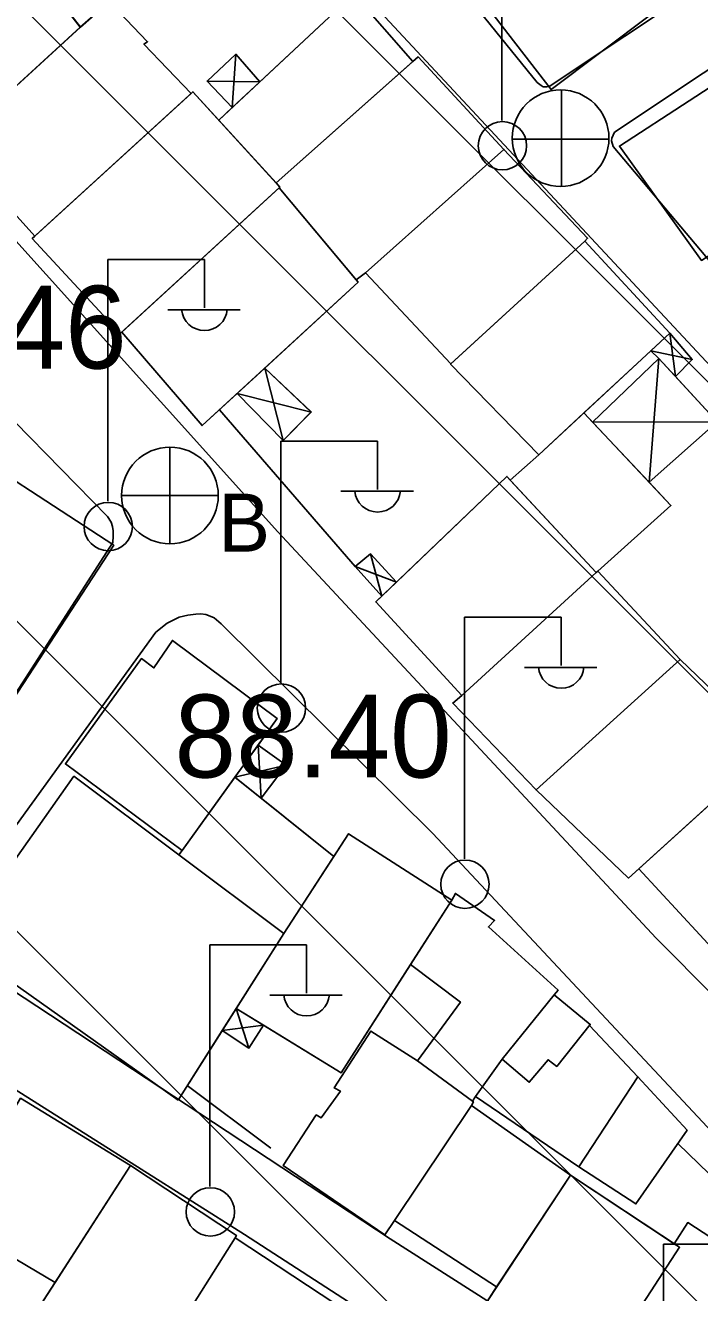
# Model space of a CAD drawing. Extents: x 417995 to 421451, y 4454518 to 4458015.
# Drawn here: x 420855.7 to 420904.5, y 4457372 to 4457463.8 of the extents above; entities that cross this region are included whole.
import ezdxf

# ---------------------------------------------------------------- set-up
doc = ezdxf.new("R2010")
doc.units = 0
for name, color, linetype in [('B_Mesken', 7, 'Continuous'), ('B_Sundurma', 7, 'Continuous'), ('B_Teras', 7, 'Continuous'), ('S_Elektrik_Diregi', 7, 'Continuous'), ('S_Rogar_Kapagi', 7, 'Continuous'), ('S_Rogar_Kapagi_Buski', 7, 'Continuous'), ('Sinir_Duvar_tek_tarafa_ait', 7, 'Continuous'), ('SN_TR_SIVILASMA', 7, 'Continuous'), ('Y_Kot_Noktasi', 7, 'Continuous'), ('Y_Yol_Kotu', 7, 'Continuous'), ('Yol_Kaldirim_kenari_bordurtasi', 7, 'Continuous'), ('Yol_Sose', 7, 'Continuous')]:
    doc.layers.add(name, color=color, linetype=linetype)

msp = doc.modelspace()

# ---------------------------------------------------------------- linework, layer by layer
at = {"layer": 'B_Mesken'}
for points in [[(420900.95, 4457464.504), (420893.739, 4457459.094), (420885.66, 4457469.575), (420893.732, 4457475.326)], [(420900.95, 4457464.504), (420893.739, 4457459.094), (420885.66, 4457469.575), (420893.732, 4457475.326)], [(420845.306, 4457461.476), (420842.821, 4457464.695), (420846.843, 4457468.235), (420846.157, 4457469.05), (420850.756, 4457473.171), (420856.458, 4457465.806), (420857.314, 4457466.657), (420859.658, 4457463.623), (420850.237, 4457455), (420845.167, 4457461.353)], [(420859.659, 4457463.623), (420850.368, 4457455.12), (420850.238, 4457455), (420845.167, 4457461.353), (420845.306, 4457461.476), (420842.821, 4457464.695), (420846.843, 4457468.235), (420846.157, 4457469.05), (420850.756, 4457473.171), (420856.458, 4457465.806), (420857.314, 4457466.657)], [(420869.684, 4457456.885), (420879.468, 4457466.036), (420883.741, 4457461.133), (420873.837, 4457452.337)], [(420883.741, 4457461.134), (420873.837, 4457452.337), (420869.684, 4457456.884), (420870.653, 4457457.791), (420872.653, 4457459.661), (420879.468, 4457466.036)], [(420867.675, 4457458.815), (420864.266, 4457462.399), (420864.527, 4457462.567), (420861.958, 4457465.248), (420861.868, 4457465.167), (420861.678, 4457465.393), (420859.658, 4457463.623), (420850.368, 4457455.12), (420856.358, 4457448.478)], [(420861.958, 4457465.248), (420864.527, 4457462.567), (420864.266, 4457462.399), (420867.675, 4457458.815), (420856.358, 4457448.478), (420850.368, 4457455.12), (420859.659, 4457463.623), (420861.678, 4457465.393), (420861.868, 4457465.167)], [(420873.837, 4457452.337), (420884.115, 4457461.465), (420890.334, 4457454.772), (420880.296, 4457445.834), (420879.63, 4457445.312), (420874.052, 4457451.984), (420874.111, 4457452.038)], [(420890.334, 4457454.772), (420880.296, 4457445.834), (420879.63, 4457445.312), (420874.052, 4457451.984), (420874.111, 4457452.038), (420873.837, 4457452.337), (420883.741, 4457461.134), (420884.115, 4457461.465)], [(420914.571, 4457453.106), (420913.692, 4457452.542), (420904.627, 4457446.727), (420898.686, 4457455.007), (420908.79, 4457461.575)], [(420914.571, 4457453.106), (420904.627, 4457446.727), (420898.686, 4457455.007), (420908.79, 4457461.575)], [(420869.684, 4457456.884), (420873.837, 4457452.337), (420874.111, 4457452.038), (420874.052, 4457451.984), (420862.661, 4457441.537), (420862.541, 4457441.427), (420856.18, 4457448.315), (420856.358, 4457448.478), (420867.675, 4457458.815), (420867.809, 4457458.938)], [(420867.809, 4457458.937), (420874.111, 4457452.038), (420862.541, 4457441.426), (420856.18, 4457448.315)], [(420886.481, 4457439.235), (420880.296, 4457445.834), (420890.334, 4457454.772), (420896.384, 4457448.333), (420896.184, 4457448.111)], [(420886.481, 4457439.235), (420880.296, 4457445.834), (420890.334, 4457454.772), (420896.384, 4457448.333), (420896.184, 4457448.111)], [(420874.052, 4457451.984), (420879.765, 4457445.15), (420868.472, 4457434.76), (420862.661, 4457441.537)], [(420879.63, 4457445.312), (420879.765, 4457445.15), (420873.006, 4457438.932), (420871.011, 4457437.096), (420868.472, 4457434.76), (420862.661, 4457441.537), (420874.052, 4457451.984)], [(420902.331, 4457441.463), (420892.851, 4457432.641), (420886.462, 4457439.217), (420896.184, 4457448.111)], [(420902.332, 4457441.463), (420900.958, 4457440.186), (420896.116, 4457435.679), (420892.851, 4457432.641), (420886.462, 4457439.217), (420886.481, 4457439.235), (420896.184, 4457448.111)], [(420897.138, 4457424.223), (420902.426, 4457428.98), (420896.116, 4457435.679), (420892.851, 4457432.641), (420890.793, 4457430.823), (420897.004, 4457424.126)], [(420896.732, 4457435.025), (420900.847, 4457430.657), (420902.426, 4457428.98), (420897.138, 4457424.223), (420897.005, 4457424.126), (420890.793, 4457430.823), (420892.851, 4457432.641), (420896.116, 4457435.679)], [(420853.557, 4457413.101), (420844.841, 4457418.723), (420853.319, 4457431.795), (420862.073, 4457426.094)], [(420853.557, 4457413.101), (420844.841, 4457418.723), (420845.423, 4457419.62), (420852.46, 4457430.471), (420853.319, 4457431.795), (420862.073, 4457426.094)], [(420890.793, 4457430.823), (420897.005, 4457424.126), (420887.282, 4457415.212), (420881.054, 4457422), (420881.486, 4457422.414), (420882.555, 4457423.437), (420890.546, 4457431.089)], [(420897.004, 4457424.126), (420887.282, 4457415.212), (420881.055, 4457422), (420890.546, 4457431.089)], [(420892.663, 4457408.38), (420886.624, 4457414.674), (420887.282, 4457415.212), (420897.004, 4457424.126), (420897.138, 4457424.223), (420903.082, 4457417.831)], [(420892.663, 4457408.38), (420886.624, 4457414.674), (420887.282, 4457415.212), (420897.005, 4457424.126), (420897.138, 4457424.223), (420903.082, 4457417.831)], [(420858.573, 4457410.263), (420867.02, 4457403.982), (420873.914, 4457413.545), (420866.331, 4457419.209), (420864.988, 4457417.213), (420864.08, 4457417.896)], [(420872.532, 4457411.628), (420870.856, 4457409.302), (420867.02, 4457403.982), (420858.573, 4457410.263), (420864.08, 4457417.896), (420864.988, 4457417.213), (420866.331, 4457419.209), (420873.914, 4457413.545)], [(420903.082, 4457417.831), (420909.742, 4457411.417), (420899.361, 4457401.993), (420892.663, 4457408.38)], [(420909.604, 4457411.292), (420900.108, 4457402.671), (420899.361, 4457401.994), (420892.663, 4457408.38), (420903.082, 4457417.831), (420909.742, 4457411.417)], [(420915.341, 4457404.868), (420909.604, 4457411.292), (420900.108, 4457402.671), (420905.985, 4457396.28)], [(420911.68, 4457408.968), (420915.342, 4457404.868), (420905.985, 4457396.28), (420900.108, 4457402.671), (420909.604, 4457411.292)], [(420859.195, 4457409.367), (420874.388, 4457397.985), (420866.732, 4457385.92), (420850.657, 4457397.313)], [(420866.79, 4457403.677), (420874.388, 4457397.985), (420870.942, 4457392.555), (420869.931, 4457390.961), (420866.732, 4457385.92), (420850.657, 4457397.313), (420859.195, 4457409.367)], [(420870.856, 4457409.302), (420878.004, 4457403.557), (420874.388, 4457397.985), (420866.79, 4457403.677), (420867.02, 4457403.982)], [(420872.753, 4457407.778), (420878.004, 4457403.557), (420874.388, 4457397.985), (420866.79, 4457403.677), (420867.02, 4457403.982), (420870.856, 4457409.302)], [(420874.388, 4457397.985), (420879.077, 4457405.21), (420886.552, 4457400.404), (420878.547, 4457387.896), (420870.942, 4457392.554)], [(420886.552, 4457400.404), (420883.564, 4457395.735), (420878.547, 4457387.896), (420872.915, 4457391.346), (420870.942, 4457392.555), (420874.388, 4457397.985), (420878.004, 4457403.557), (420879.077, 4457405.21)], [(420888.278, 4457386.185), (420888.05, 4457385.845), (420884.074, 4457388.767), (420887.184, 4457393.019), (420883.564, 4457395.735), (420886.552, 4457400.404), (420886.82, 4457400.88), (420889.653, 4457398.927), (420889.21, 4457398.459), (420894.249, 4457393.879), (420893.96, 4457393.541), (420890.194, 4457388.884)], [(420893.96, 4457393.541), (420890.194, 4457388.884), (420888.278, 4457386.185), (420888.05, 4457385.845), (420884.074, 4457388.767), (420887.184, 4457393.019), (420883.564, 4457395.735), (420886.552, 4457400.404), (420886.82, 4457400.88), (420889.653, 4457398.927), (420889.21, 4457398.459), (420894.249, 4457393.88)], [(420896.514, 4457391.316), (420900.032, 4457387.603), (420895.761, 4457381.082), (420888.278, 4457386.185), (420890.194, 4457388.884), (420893.96, 4457393.541), (420896.577, 4457391.394)], [(420896.515, 4457391.316), (420900.032, 4457387.603), (420895.761, 4457381.082), (420888.278, 4457386.185), (420890.194, 4457388.884), (420893.96, 4457393.541), (420896.577, 4457391.394)], [(420882.418, 4457377.197), (420881.71, 4457376.16), (420874.346, 4457381.168), (420876.744, 4457384.84), (420877.085, 4457384.623), (420878.488, 4457386.562), (420878.038, 4457386.803), (420880.704, 4457390.913), (420884.074, 4457388.767), (420888.05, 4457385.845), (420888.125, 4457385.794), (420887.979, 4457385.516)], [(420882.418, 4457377.198), (420881.71, 4457376.16), (420874.346, 4457381.168), (420876.744, 4457384.84), (420877.085, 4457384.623), (420878.488, 4457386.562), (420878.038, 4457386.803), (420880.704, 4457390.913), (420884.074, 4457388.767), (420888.05, 4457385.845), (420888.126, 4457385.795), (420887.979, 4457385.516)], [(420900.032, 4457387.603), (420903.591, 4457383.737), (420899.887, 4457378.401), (420895.761, 4457381.082)], [(420900.032, 4457387.603), (420903.591, 4457383.737), (420899.887, 4457378.401), (420895.761, 4457381.082)], [(420857.83, 4457372.715), (420850.17, 4457377.239), (420855.337, 4457386.044), (420863.284, 4457381.176)], [(420863.284, 4457381.176), (420857.83, 4457372.715), (420850.17, 4457377.239), (420855.337, 4457386.044)], [(420895.139, 4457380.473), (420887.979, 4457385.516), (420882.418, 4457377.197), (420889.802, 4457372.392)], [(420895.139, 4457380.473), (420889.802, 4457372.392), (420882.418, 4457377.198), (420887.979, 4457385.516)], [(420864.127, 4457365.262), (420863.729, 4457364.542), (420855.884, 4457369.696), (420863.284, 4457381.176), (420870.955, 4457376.112), (420870.858, 4457375.948)], [(420870.858, 4457375.948), (420864.127, 4457365.262), (420863.729, 4457364.542), (420855.884, 4457369.696), (420857.83, 4457372.715), (420863.284, 4457381.176), (420870.955, 4457376.112)], [(420903.042, 4457375.255), (420897.109, 4457366.122), (420889.108, 4457371.341), (420895.139, 4457380.473)], [(420902.656, 4457375.511), (420903.042, 4457375.256), (420897.109, 4457366.122), (420889.108, 4457371.341), (420889.802, 4457372.392), (420895.139, 4457380.473)], [(420897.109, 4457366.122), (420904.102, 4457361.364), (420910.868, 4457372.349), (420903.634, 4457377.051), (420902.656, 4457375.511), (420903.042, 4457375.255)], [(420910.286, 4457371.404), (420904.102, 4457361.364), (420897.109, 4457366.122), (420903.042, 4457375.256), (420902.656, 4457375.511), (420903.634, 4457377.051), (420910.868, 4457372.349)], [(420871.55, 4457360.289), (420864.127, 4457365.262), (420870.858, 4457375.948), (420878.169, 4457371.145)], [(420871.55, 4457360.289), (420864.127, 4457365.262), (420870.858, 4457375.948), (420878.169, 4457371.145)]]:
    msp.add_lwpolyline(points, close=True, dxfattribs=at)
at = {"layer": 'B_Sundurma'}
for p, q in [((420870.653, 4457457.791), (420870.925, 4457461.653)), ((420868.835, 4457459.72), (420872.653, 4457459.661)), ((420902.747, 4457438.314), (420902.331, 4457441.463)), ((420900.847, 4457430.657), (420901.538, 4457439.629)), ((420903.97, 4457439.542), (420900.959, 4457440.186)), ((420873.006, 4457438.931), (420874.333, 4457433.683)), ((420876.379, 4457435.749), (420871.01, 4457437.096)), ((420905.767, 4457435.03), (420896.732, 4457435.025)), ((420881.486, 4457422.414), (420880.672, 4457425.469)), ((420879.569, 4457424.564), (420882.555, 4457423.437)), ((420872.752, 4457407.778), (420872.532, 4457411.628)), ((420874.562, 4457410.178), (420870.856, 4457409.302)), ((420871.862, 4457389.677), (420870.942, 4457392.554)), ((420869.931, 4457390.961), (420872.914, 4457391.346))]:
    msp.add_line(p, q, dxfattribs=at)
for points in [[(420870.653, 4457457.791), (420868.835, 4457459.72), (420870.925, 4457461.653), (420872.653, 4457459.661)], [(420872.653, 4457459.661), (420870.653, 4457457.791), (420868.835, 4457459.72), (420870.925, 4457461.653)], [(420902.747, 4457438.314), (420901.538, 4457439.629), (420900.958, 4457440.186), (420902.332, 4457441.463), (420903.97, 4457439.542)], [(420902.747, 4457438.314), (420903.97, 4457439.542), (420902.331, 4457441.463), (420900.959, 4457440.186), (420901.538, 4457439.629)], [(420900.847, 4457430.657), (420905.767, 4457435.03), (420901.538, 4457439.629), (420896.732, 4457435.025)], [(420902.747, 4457438.314), (420905.767, 4457435.03), (420900.847, 4457430.657), (420896.732, 4457435.025), (420901.538, 4457439.629)], [(420873.006, 4457438.931), (420876.379, 4457435.749), (420874.333, 4457433.683), (420871.01, 4457437.096)], [(420871.011, 4457437.096), (420873.006, 4457438.932), (420876.379, 4457435.75), (420874.333, 4457433.683)], [(420881.486, 4457422.414), (420879.569, 4457424.564), (420880.672, 4457425.47), (420882.555, 4457423.437)], [(420881.486, 4457422.414), (420879.569, 4457424.564), (420880.672, 4457425.469), (420882.555, 4457423.437)], [(420872.752, 4457407.778), (420874.562, 4457410.178), (420872.532, 4457411.628), (420870.856, 4457409.302)], [(420872.753, 4457407.778), (420870.856, 4457409.302), (420872.532, 4457411.628), (420874.562, 4457410.178)], [(420872.915, 4457391.346), (420871.862, 4457389.677), (420869.931, 4457390.961), (420870.942, 4457392.555)], [(420869.931, 4457390.961), (420871.862, 4457389.677), (420872.914, 4457391.346), (420870.942, 4457392.554)]]:
    msp.add_lwpolyline(points, close=True, dxfattribs=at)
at = {"layer": 'B_Teras'}
for points in [[(420859.658, 4457463.623), (420850.237, 4457455), (420845.167, 4457461.353), (420849.448, 4457465.14), (420846.157, 4457469.05), (420850.756, 4457473.171), (420856.458, 4457465.806), (420857.314, 4457466.657)], [(420890.194, 4457388.884), (420892.163, 4457387.204), (420893.528, 4457388.833), (420894.155, 4457388.361), (420896.577, 4457391.394), (420893.96, 4457393.541)]]:
    msp.add_lwpolyline(points, close=True, dxfattribs=at)
at = {"layer": 'S_Elektrik_Diregi'}
for p, q in [((420890.185, 4457456.869), (420890.185, 4457474.369)), ((420861.645, 4457429.29), (420861.645, 4457446.79)), ((420861.645, 4457446.79), (420868.645, 4457446.79)), ((420868.645, 4457443.29), (420868.645, 4457446.79)), ((420865.985, 4457443.15), (420871.235, 4457443.15)), ((420874.182, 4457416.148), (420874.182, 4457433.648)), ((420874.182, 4457433.648), (420881.182, 4457433.648)), ((420881.182, 4457430.148), (420881.182, 4457433.648)), ((420878.522, 4457430.008), (420883.772, 4457430.008)), ((420887.473, 4457403.386), (420887.473, 4457420.886)), ((420887.473, 4457420.886), (420894.473, 4457420.886)), ((420894.473, 4457417.386), (420894.473, 4457420.886)), ((420891.813, 4457417.246), (420897.063, 4457417.246)), ((420869.036, 4457379.655), (420869.036, 4457397.155)), ((420869.036, 4457397.155), (420876.036, 4457397.155)), ((420876.036, 4457393.655), (420876.036, 4457397.155)), ((420873.376, 4457393.515), (420878.626, 4457393.515)), ((420901.874, 4457357.99), (420901.874, 4457375.49)), ((420901.874, 4457375.49), (420908.874, 4457375.49))]:
    msp.add_line(p, q, dxfattribs=at)
for centre in [(420890.221, 4457455.033), (420861.681, 4457427.455), (420874.218, 4457414.312), (420887.509, 4457401.55), (420869.072, 4457377.82)]:
    msp.add_circle(centre, 1.75, dxfattribs=at)
for centre in [(420868.646, 4457443.303), (420881.183, 4457430.161), (420894.474, 4457417.399), (420876.037, 4457393.668)]:
    msp.add_arc(centre, 1.658, 184.83843, 355.14641, dxfattribs=at)
at = {"layer": 'S_Rogar_Kapagi'}
for p, q in [((420894.488, 4457452.052), (420894.488, 4457459.052)), ((420890.918, 4457455.517), (420897.918, 4457455.517))]:
    msp.add_line(p, q, dxfattribs=at)
msp.add_circle((420894.434, 4457455.581), 3.5, dxfattribs=at)
at = {"layer": 'S_Rogar_Kapagi_Buski'}
for p, q in [((420866.148, 4457433.202), (420866.148, 4457426.202)), ((420862.648, 4457429.702), (420869.648, 4457429.702))]:
    msp.add_line(p, q, dxfattribs=at)
msp.add_circle((420866.148, 4457429.702), 3.5, dxfattribs=at)
at = {"layer": 'Sinir_Duvar_tek_tarafa_ait'}
for points in [[(420873.441, 4457382.438), (420867.398, 4457386.97)], [(420902.927, 4457382.781), (420911.914, 4457374.066), (420910.868, 4457372.349)]]:
    msp.add_lwpolyline(points, dxfattribs=at)
at = {"layer": 'SN_TR_SIVILASMA'}
for p, q in [((421286.921, 4456966.287), (420468.947, 4457784.262)), ((421287.153, 4456988.506), (420491.637, 4457784.022)), ((421287.616, 4457032.944), (420537.019, 4457783.542)), ((421287.848, 4457055.163), (420559.709, 4457783.302))]:
    msp.add_line(p, q, dxfattribs=at)
at = {"layer": 'Yol_Kaldirim_kenari_bordurtasi'}
msp.add_lwpolyline([(420879.569, 4457424.564), (420869.725, 4457435.913)], dxfattribs=at)
at = {"layer": 'Yol_Sose'}
for points in [[(420957.45, 4457382.598), (420922.955, 4457420.774), (420905.963, 4457438.341), (420879.046, 4457467.248), (420865.988, 4457481.648), (420865.414, 4457482.141), (420865.006, 4457482.326), (420864.617, 4457482.401), (420864.093, 4457482.284), (420841.302, 4457468.262), (420840.787, 4457467.731), (420840.626, 4457467.388), (420840.57, 4457466.955), (420840.556, 4457466.433), (420840.672, 4457465.908), (420848.669, 4457455.147)], [(420876.125, 4457480.135), (420892.738, 4457459.619), (420893.014, 4457459.395), (420893.163, 4457459.304), (420893.402, 4457459.298), (420893.687, 4457459.378), (420915.162, 4457473.689)], [(420967.204, 4457393.993), (420943.161, 4457433.635), (420920.856, 4457468.471), (420920.503, 4457469.067), (420920.249, 4457469.291), (420920.121, 4457469.381), (420919.884, 4457469.452), (420919.493, 4457469.462), (420918.993, 4457469.432), (420917.675, 4457468.9), (420898.334, 4457456.007), (420898.148, 4457455.577), (420898.121, 4457455.382), (420898.241, 4457454.988), (420905.326, 4457446.543)], [(420848.669, 4457455.147), (420873.963, 4457427.075), (420901.349, 4457397.645), (420918.368, 4457380.516), (420937.678, 4457361.372), (420938.146, 4457360.99), (420938.403, 4457360.875), (420938.79, 4457360.713), (420939.247, 4457360.745), (420939.817, 4457360.925), (420940.302, 4457361.195), (420957.493, 4457380.206)], [(420854.919, 4457435.048), (420861.618, 4457428.181), (420861.889, 4457427.761), (420861.989, 4457427.455), (420862.025, 4457427.149), (420862.036, 4457426.758), (420862.001, 4457426.302), (420850.248, 4457408.061)], [(420909.579, 4457379.127), (420885.171, 4457405.219), (420869.866, 4457420.41), (420869.357, 4457420.836), (420868.949, 4457421.02), (420868.756, 4457421.09), (420868.387, 4457421.121), (420868.018, 4457421.109), (420867.451, 4457421.037), (420866.817, 4457420.88), (420865.938, 4457420.468), (420865.116, 4457419.794), (420849.972, 4457398.871)], [(420850.626, 4457396.573), (420882.086, 4457375.86), (420917.278, 4457353.422), (420932.725, 4457344.224), (420933.71, 4457343.721), (420933.99, 4457343.626), (420934.167, 4457343.731), (420937.044, 4457348.892), (420937.129, 4457349.607), (420937.099, 4457350.129), (420936.984, 4457350.675), (420936.764, 4457351.355), (420928.26, 4457360.373), (420909.579, 4457379.127)], [(420926.122, 4457324.995), (420932.738, 4457335.669), (420932.964, 4457335.989), (420933.081, 4457336.269), (420933.111, 4457336.572), (420933.054, 4457336.878), (420932.801, 4457337.167), (420915.723, 4457347.567), (420871.545, 4457376.192), (420849.073, 4457390.384)]]:
    msp.add_lwpolyline(points, dxfattribs=at)

# ---------------------------------------------------------------- texts
at = {"layer": 'S_Rogar_Kapagi_Buski'}
msp.add_text('B', height=4.2, dxfattribs=at).set_placement((420869.648, 4457425.637))
at = {"layer": 'Y_Kot_Noktasi'}
msp.add_text('88.40', height=6, dxfattribs=at).set_placement((420866.472, 4457409.281))
at = {"layer": 'Y_Yol_Kotu'}
msp.add_text('88.46', height=6, dxfattribs=at).set_placement((420842.941, 4457438.895))

doc.saveas('drawing.dxf')
